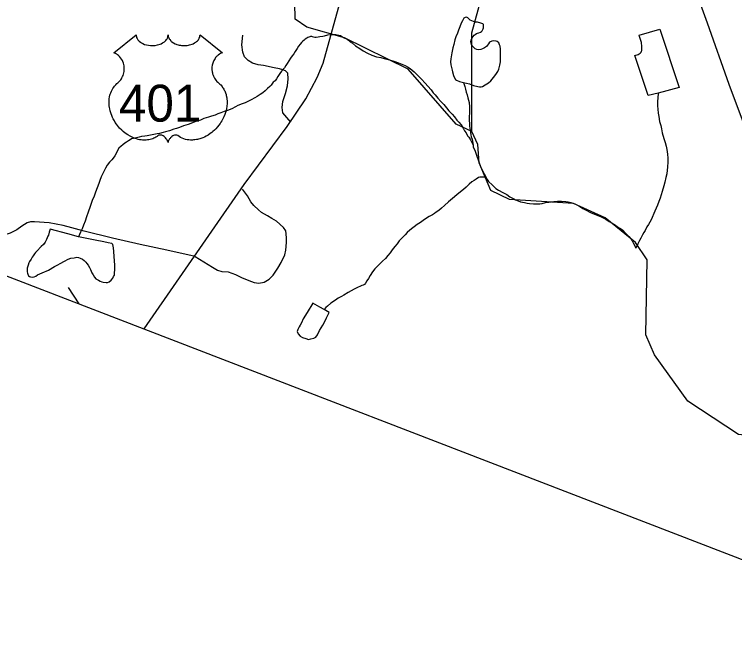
# Model space of a CAD drawing. Extents: x 2001466 to 2224147, y 644118 to 847247.
# Drawn here: x 2055061 to 2059210, y 653811 to 657420 of the extents above; entities that cross this region are included whole.
import ezdxf

# ---------------------------------------------------------------- set-up
doc = ezdxf.new("R2010")
doc.units = 0
for name, color, linetype in [('Exist Boundary Political CountyLine', 7, 'Continuous'), ('Exist Hydrographic Creek Single Shore', 7, 'Continuous'), ('Exist Hydrographic Misc Water Feature', 7, 'Continuous'), ('Exist Road Non-System Type 51', 7, 'Continuous'), ('Exist Road Primary US Attributed', 7, 'Continuous'), ('Exist Road Primary US Shield CELL', 7, 'Continuous'), ('Exist Road Primary US Shield Number Label', 7, 'Continuous'), ('Exist Road Secondary Type 51 Attributed', 7, 'Continuous')]:
    doc.layers.add(name, color=color, linetype=linetype)

msp = doc.modelspace()

# ---------------------------------------------------------------- linework, layer by layer
at = {"layer": 'Exist Boundary Political CountyLine'}
msp.add_lwpolyline([(2025347, 667357.1), (2026293.9, 666990.5), (2073692.9, 648709.4), (2076162.7, 647794.5), (2078580.1, 646988.2), (2083338.8, 645254.9), (2086621.1, 644117.9)], dxfattribs=at)
at = {"layer": 'Exist Hydrographic Creek Single Shore'}
for points in [[(2057696, 656745.4), (2057605, 656786.6), (2057329, 657103.9), (2056961.9, 657285.2), (2056746, 657345.4), (2056679, 657392.7), (2056669.9, 657770.2), (2056603.1, 657833.8), (2056169, 658016.5), (2056011.1, 658134.6), (2055983.4, 658173.9)], [(2057696, 656745.4), (2057696, 657313), (2057770, 657580.5), (2057695, 657870.8), (2057719, 658037.6), (2057811, 658111.1), (2057826.5, 658173.9)], [(2059623.9, 654973.9), (2059582.9, 654958.4), (2059232.9, 654998.3), (2058940.9, 655191.2), (2058749, 655457.6), (2058698.9, 655573.4), (2058705.9, 656006.4), (2058639, 656106.2), (2058463.9, 656247.5), (2058281, 656329.9), (2057914, 656353.8), (2057805.9, 656405.2), (2057738.9, 656564.1), (2057730.1, 656669.2), (2057696, 656745.4)]]:
    msp.add_lwpolyline(points, dxfattribs=at)
at = {"layer": 'Exist Hydrographic Misc Water Feature'}
msp.add_line((2057703.4, 656666.9), (2057704.6, 656656.8), dxfattribs=at)
for points in [[(2057673.5, 657400.6), (2057665.5, 657404.6), (2057657.5, 657402.6), (2057649.5, 657398.6), (2057645.4, 657390.6), (2057641.5, 657382.6), (2057635.3, 657368.6), (2057627.5, 657348.6), (2057619.5, 657328.5), (2057613.6, 657312.5), (2057603.5, 657290.5), (2057597.6, 657272.5), (2057591.6, 657246.5), (2057585.7, 657226.5), (2057581.8, 657198.5), (2057575.9, 657164.5), (2057573.8, 657146.5), (2057575.9, 657128.5), (2057582, 657098.5), (2057584.1, 657088.5), (2057590, 657068.5), (2057592.1, 657062.5), (2057601.9, 657044.5), (2057608, 657040.5), (2057625.9, 657032.7), (2057648, 657026.7)], [(2057648, 657026.7), (2057682.1, 657018.7), (2057706.1, 657010.8), (2057730.1, 657004.8), (2057740.1, 657002.8), (2057750.1, 657002.8), (2057758.1, 657004.9), (2057772.1, 657012.9), (2057792, 657025), (2057805.9, 657037), (2057821.9, 657057), (2057834, 657073), (2057845.9, 657091), (2057851.9, 657105), (2057857.8, 657127), (2057861.7, 657147), (2057861.7, 657179), (2057861.7, 657193), (2057861.7, 657205), (2057861.7, 657219), (2057859.6, 657237), (2057855.5, 657245), (2057851.7, 657255), (2057841.6, 657262.9), (2057835.7, 657264.9), (2057823.6, 657266.9), (2057811.7, 657264.9), (2057797.5, 657258.9), (2057791.6, 657250.9), (2057779.7, 657234.9), (2057769.6, 657226.8), (2057757.5, 657220.8), (2057747.7, 657216.8), (2057735.8, 657214.7), (2057725.7, 657216.7), (2057715.7, 657220.7), (2057707.7, 657228.7), (2057699.7, 657236.7), (2057693.6, 657246.7), (2057689.7, 657260.7), (2057691.7, 657270.7), (2057697.7, 657284.7), (2057709.5, 657300.7), (2057715.5, 657304.7), (2057723.5, 657308.8), (2057729.4, 657310.8), (2057737.4, 657312.8), (2057745.4, 657316.8), (2057751.6, 657320.8), (2057755.5, 657324.8), (2057761.4, 657336.8), (2057763.5, 657342.8), (2057763.3, 657352.8), (2057763.3, 657360.8), (2057759.4, 657364.8), (2057747.3, 657368.8), (2057729.4, 657374.8), (2057717.3, 657374.7), (2057705.4, 657378.7), (2057695.4, 657382.7), (2057687.4, 657386.6), (2057681.5, 657392.6), (2057677.4, 657396.6), (2057673.5, 657400.6)], [(2058769.9, 656966.8), (2058712, 656952.7), (2058635.6, 657182.5), (2058653.6, 657188.5), (2058659.6, 657192.5), (2058665.5, 657196.5), (2058671.4, 657202.5), (2058673.5, 657208.5), (2058675.5, 657212.5), (2058675.5, 657234.5), (2058673.3, 657258.5), (2058667.3, 657274.5), (2058661.4, 657292.6), (2058659.4, 657300.5), (2058779.3, 657334.7), (2058889.8, 656999), (2058769.9, 656966.8)], [(2056769.8, 657294.9), (2056761.8, 657290.9), (2056751.8, 657286.9), (2056745.8, 657282.9), (2056735.8, 657276.9), (2056729.8, 657270.9), (2056721.8, 657264.9), (2056713.8, 657256.9), (2056707.9, 657248.9), (2056697.8, 657236.8), (2056689.8, 657222.8), (2056677.9, 657206.8), (2056669.9, 657192.8), (2056660.1, 657180.8), (2056652.1, 657166.8), (2056642, 657152.7), (2056632.2, 657136.7), (2056624.2, 657124.7), (2056616.2, 657112.7), (2056600.2, 657092.7), (2056590.2, 657078.7), (2056578.3, 657062.6), (2056570.3, 657048.6), (2056562.3, 657036.6), (2056552.2, 657028.6), (2056540.3, 657012.6), (2056532.3, 657004.6), (2056518.4, 656992.6), (2056504.5, 656978.5), (2056492.4, 656968.5), (2056476.4, 656958.5), (2056458.5, 656946.4), (2056446.4, 656938.4), (2056424.5, 656928.3), (2056408.5, 656920.3), (2056390.4, 656910.3), (2056372.4, 656904.3), (2056348.6, 656894.2), (2056334.7, 656886.2), (2056312.5, 656876.1), (2056288.5, 656866.1), (2056268.6, 656860.1), (2056250.6, 656852.1), (2056232.6, 656846.1), (2056216.8, 656840), (2056196.7, 656834), (2056178.8, 656827.9), (2056152.8, 656819.9), (2056132.7, 656809.9), (2056106.7, 656801.8), (2056086.8, 656795.8), (2056060.9, 656785.7), (2056034.9, 656777.7), (2056010.9, 656767.6), (2055994.9, 656761.6), (2055978.9, 656757.5), (2055954.9, 656749.5), (2055930.9, 656743.5), (2055917, 656739.5), (2055897.1, 656733.4), (2055882.9, 656731.4), (2055863.1, 656727.3), (2055845, 656723.3), (2055824.9, 656719.3), (2055813, 656717.3), (2055792.9, 656715.2), (2055779, 656713.2), (2055747, 656705.1), (2055734.9, 656703.1), (2055726.9, 656697.1), (2055717.1, 656691.1), (2055707.2, 656683.1), (2055697.2, 656677), (2055685.1, 656669), (2055675, 656661), (2055663.1, 656648.9), (2055655.3, 656635), (2055647.3, 656619), (2055639.1, 656605), (2055629.3, 656591), (2055621.3, 656580.9), (2055609.4, 656568.9), (2055595.5, 656550.9), (2055585.4, 656532.8), (2055573.3, 656510.8), (2055559.6, 656482.9), (2055553.4, 656462.8), (2055547.7, 656444.8), (2055537.6, 656420.8), (2055527.6, 656394.8), (2055519.8, 656372.8), (2055507.7, 656346.8), (2055497.9, 656312.8), (2055485.8, 656280.7), (2055475.9, 656252.7), (2055467.9, 656228.7), (2055458.1, 656204.7), (2055450.1, 656184.7), (2055442.1, 656164.7), (2055430.2, 656138.6)], [(2056769.8, 657294.9), (2056775.7, 657292.9), (2056791.7, 657289), (2056799.7, 657289), (2056809.8, 657291), (2056819.8, 657293.1), (2056837.7, 657295.1), (2056847.7, 657297.1), (2056865.8, 657301.1), (2056881.8, 657303.2), (2056893.9, 657303.2), (2056911.7, 657303.2), (2056919.7, 657301.2), (2056939.8, 657297.2), (2056955.8, 657287.3), (2056977.7, 657277.4), (2056985.7, 657271.4), (2056995.8, 657261.4), (2057007.7, 657253.4), (2057025.7, 657239.4), (2057049.9, 657223.5), (2057069.8, 657209.5), (2057095.8, 657195.6), (2057119.8, 657185.6), (2057145.9, 657175.7), (2057171.9, 657171.7), (2057191.8, 657165.7), (2057221.9, 657157.8), (2057245.9, 657149.9), (2057273.8, 657139.9), (2057312, 657126), (2057325.9, 657118), (2057340, 657108.1), (2057364, 657088.1), (2057380, 657074.1), (2057408.1, 657044.2), (2057426.2, 657026.2), (2057462.1, 656984.3), (2057474.1, 656968.3), (2057484.2, 656956.4), (2057500.2, 656936.4), (2057518.2, 656918.4), (2057534.4, 656900.4), (2057550.4, 656880.5), (2057564.4, 656864.5), (2057582.4, 656844.6), (2057596.6, 656828.6), (2057610.5, 656810.6), (2057620.6, 656798.6), (2057634.5, 656782.7), (2057646.4, 656764.7), (2057654.6, 656748.7), (2057662.6, 656736.8), (2057670.6, 656720.8), (2057678.6, 656712.8), (2057688.6, 656696.8), (2057694.8, 656684.8), (2057703.4, 656666.9)], [(2057648, 657026.7), (2057656, 657004.7), (2057660.1, 656988.7), (2057664, 656970.7), (2057668.3, 656956.7), (2057672.2, 656938.7), (2057680.2, 656912.7), (2057682.3, 656886.8), (2057682.3, 656854.8), (2057680.4, 656826.8), (2057680.4, 656808.7), (2057682.5, 656790.7), (2057682.5, 656776.7), (2057684.5, 656762.8), (2057686.6, 656752.8), (2057688.6, 656738.8), (2057690.7, 656724.8), (2057692.5, 656714.8), (2057698.7, 656700.8), (2057703.4, 656666.9)], [(2058769.9, 656966.8), (2058768, 656936.8), (2058766, 656918.8), (2058766.2, 656892.8), (2058768, 656872.8), (2058770.1, 656850.8), (2058774.2, 656830.8), (2058778.3, 656802.8), (2058784.2, 656778.8), (2058788.3, 656760.9), (2058792.4, 656736.9), (2058802.3, 656704.9), (2058810.5, 656680.9), (2058816.4, 656660.9), (2058820.5, 656640.9), (2058822.6, 656615), (2058824.6, 656591), (2058824.6, 656569), (2058822.8, 656541), (2058818.7, 656501), (2058814.8, 656479), (2058808.8, 656453), (2058802.9, 656431), (2058793, 656398.9), (2058781.2, 656360.9), (2058773.2, 656340.9), (2058765.2, 656320.9), (2058751.2, 656286.8), (2058745.3, 656272.8), (2058735.2, 656248.8), (2058729.3, 656236.8), (2058721.3, 656222.9), (2058713.3, 656208.9), (2058705.3, 656194.8), (2058695.4, 656174.8), (2058687.4, 656162.8), (2058679.4, 656148.8), (2058669.4, 656130.8), (2058661.4, 656116.7), (2058651.6, 656096.7), (2058641.5, 656072.7)], [(2057704.6, 656656.8), (2057714.7, 656630.9), (2057720.8, 656614.9), (2057736.8, 656570.9), (2057746.9, 656542.9), (2057759, 656514.9), (2057767, 656501), (2057779.1, 656479)], [(2057779.1, 656479), (2057764.9, 656481), (2057743, 656481), (2057735.2, 656479), (2057721, 656470.9), (2057709.1, 656462.9), (2057697, 656454.9), (2057681, 656440.8), (2057663, 656424.8), (2057647.2, 656410.8), (2057631.2, 656396.7), (2057609.3, 656380.7), (2057585.3, 656358.7), (2057561.3, 656338.7), (2057539.4, 656318.6), (2057521.5, 656302.6), (2057505.5, 656290.5), (2057491.4, 656280.5), (2057481.5, 656272.5), (2057469.4, 656264.4), (2057449.5, 656254.4), (2057435.4, 656246.4), (2057415.5, 656232.4), (2057399.5, 656220.3), (2057381.7, 656208.3), (2057339.6, 656176.3), (2057323.6, 656162.2), (2057311.7, 656150.2), (2057285.9, 656122.1), (2057277.9, 656114.1), (2057265.8, 656098.1), (2057251.9, 656082.1), (2057237.9, 656064), (2057226, 656046), (2057211.9, 656030), (2057197.9, 656014), (2057182.2, 655998), (2057170.1, 655985.9), (2057156.1, 655971.9), (2057138.1, 655953.9), (2057124.1, 655935.9), (2057110.2, 655915.9), (2057100.1, 655897.9), (2057092.1, 655883.8), (2057084.3, 655871.8), (2057078.4, 655863.8), (2057070.4, 655859.8), (2057062.4, 655857.8), (2057030.4, 655841.8), (2057018.3, 655835.7), (2057000.3, 655827.7), (2056984.5, 655817.6), (2056958.4, 655801.6), (2056944.5, 655793.6), (2056926.5, 655783.6), (2056910.5, 655773.5), (2056884.6, 655755.5), (2056864.5, 655739.4), (2056854.5, 655731.4), (2056844.6, 655719.4)], [(2057779.1, 656479), (2057785, 656469), (2057793, 656457), (2057813.1, 656437.1), (2057823.1, 656427.1), (2057835, 656417.1), (2057849.2, 656407.1), (2057875.2, 656393.2), (2057897.2, 656381.3), (2057915.2, 656369.3), (2057937.2, 656357.3), (2057947.2, 656351.3), (2057963.2, 656345.4), (2057977.1, 656339.4), (2057999.3, 656335.5), (2058015.3, 656331.5), (2058029.2, 656329.5), (2058051.2, 656327.5), (2058069.2, 656327.6), (2058087.3, 656327.6), (2058101.2, 656329.6), (2058121.3, 656335.7), (2058139.1, 656337.7), (2058155.1, 656339.8), (2058169.3, 656341.8), (2058189.2, 656343.8), (2058213.2, 656343.8), (2058237.1, 656341.9), (2058251.3, 656339.9), (2058267.3, 656336), (2058289.2, 656328), (2058313.2, 656316), (2058335.2, 656302.1), (2058351.2, 656294.2), (2058383.4, 656276.2), (2058417.4, 656262.3), (2058441.4, 656252.3), (2058467.4, 656240.3), (2058487.3, 656226.4), (2058517.2, 656208.4), (2058541.4, 656192.6), (2058553.5, 656186.6), (2058565.4, 656176.5), (2058583.5, 656156.6), (2058601.5, 656140.6), (2058613.4, 656124.7), (2058619.6, 656114.6), (2058625.5, 656102.6), (2058639.7, 656078.7), (2058641.5, 656072.7)], [(2055430.2, 656138.6), (2055368.1, 656154.5), (2055266.1, 656182.3), (2055260.2, 656164.3), (2055256.1, 656148.3), (2055254.1, 656142.3), (2055246.3, 656122.3), (2055238.3, 656106.3), (2055228.2, 656094.3), (2055214.3, 656082.3), (2055190.3, 656056.2), (2055182.3, 656048.2), (2055176.3, 656040.2), (2055168.3, 656028.2), (2055162.4, 656020.2), (2055156.4, 656010.2), (2055148.4, 655996.1), (2055144.6, 655988.1), (2055140.5, 655974.1), (2055134.5, 655958.1), (2055134.5, 655946.1), (2055134.5, 655936.1), (2055136.6, 655928.1), (2055138.6, 655922.1), (2055142.5, 655914.1), (2055146.6, 655910.1), (2055152.5, 655908.2), (2055162.6, 655906.2), (2055174.7, 655908.2), (2055184.5, 655912.2), (2055194.6, 655918.2), (2055220.6, 655930.2), (2055256.5, 655946.4), (2055292.4, 655966.4), (2055310.4, 655976.4), (2055324.4, 655984.5), (2055348.4, 655998.5), (2055370.3, 656008.6), (2055386.3, 656014.6), (2055404.4, 656016.6), (2055420.3, 656020.7), (2055430.4, 656018.6), (2055440.4, 656014.7), (2055452.3, 656008.7), (2055462.4, 656000.7), (2055472.4, 655992.8), (2055478.4, 655984.8), (2055486.4, 655974.8), (2055492.5, 655960.8), (2055498.5, 655948.9), (2055506.5, 655930.9), (2055514.5, 655918.8), (2055522.7, 655904.9), (2055530.7, 655896.9), (2055544.6, 655888.9), (2055554.7, 655883), (2055564.5, 655879), (2055572.5, 655877), (2055588.7, 655875), (2055596.7, 655875), (2055606.5, 655879), (2055618.6, 655889), (2055628.5, 655899.1), (2055632.4, 655909.1), (2055636.5, 655917.1), (2055636.5, 655931.1), (2055638.5, 655947.1), (2055638.3, 655967.1), (2055638.3, 655975.1), (2055636.3, 656025.1), (2055634.2, 656053), (2055632.2, 656075), (2055628.3, 656093), (2055622.3, 656099), (2055600.2, 656102.9), (2055576.2, 656108.9), (2055526.2, 656118.8), (2055458.1, 656132.7), (2055430.2, 656138.6)], [(2056844.6, 655719.4), (2056820.6, 655733.4), (2056780.7, 655755.2), (2056746.6, 655701.3), (2056724.7, 655665.2), (2056714.8, 655643.2), (2056706.8, 655629.2), (2056700.9, 655619.2), (2056696.8, 655611.1), (2056692.9, 655603.1), (2056688.8, 655593.1), (2056695, 655579.1), (2056707, 655565.2), (2056721, 655557.2), (2056739, 655551.3), (2056755, 655547.3), (2056769, 655549.3), (2056785, 655553.3), (2056796.9, 655559.4), (2056806.9, 655573.3), (2056818.8, 655597.4), (2056836.8, 655629.4), (2056848.7, 655649.4), (2056858.8, 655671.4), (2056870.7, 655693.4), (2056874.6, 655701.5), (2056844.6, 655719.4)]]:
    msp.add_lwpolyline(points, dxfattribs=at)
at = {"layer": 'Exist Road Non-System Type 51'}
msp.add_line((2055433.5, 655751.8), (2055372.2, 655846.2), dxfattribs=at)
for points in [[(2056653.6, 656798.2), (2056606.7, 656853.1), (2056603.3, 656883.2), (2056608, 656917.1), (2056623, 656964.8), (2056633.8, 657008.6), (2056638.7, 657048.5), (2056635.3, 657080.5), (2056621.6, 657094.8), (2056607.7, 657101.1), (2056587.8, 657105.5), (2056558, 657112.1), (2056496.2, 657125.4), (2056464.3, 657130), (2056432.5, 657138.7), (2056406.8, 657153.2), (2056387.2, 657175.6), (2056375.8, 657201.8), (2056370.6, 657243.9), (2056375.8, 657299.8)], [(2056101.8, 656025.4), (2056202.6, 655963.3), (2056230.2, 655946.8), (2056256.1, 655938.2), (2056292, 655935.5), (2056333.7, 655920.7), (2056369.4, 655903.9), (2056411, 655887.1), (2056442.8, 655874.4), (2056468.7, 655871.9), (2056498.8, 655877.3), (2056529.2, 655894.7), (2056551.6, 655916.2), (2056578.5, 655957.7), (2056597.1, 655989.3), (2056618, 656034.9), (2056624.6, 656060.8), (2056627.4, 656104.7), (2056628, 656130.7), (2056626.5, 656154.7), (2056624.8, 656172.8), (2056611.2, 656191), (2056570, 656227.9), (2056544.3, 656244.4), (2056518.6, 656258.9), (2056485, 656277.6), (2056467.3, 656293.9), (2056439.8, 656318.5), (2056422.2, 656338.9), (2056402.9, 656373.3), (2056375.7, 656411.8)], [(2056101.8, 656025.4), (2055938.6, 656060.7), (2055785.2, 656093.8), (2055626, 656131), (2055462.8, 656170.3), (2055341.4, 656202.8), (2055261.8, 656218.4), (2055175.9, 656224.2), (2055153.9, 656224.6), (2055133.8, 656219), (2055103.4, 656199.6), (2055074.9, 656178.2), (2055036.6, 656159), (2055000.3, 656147.7), (2054950.3, 656148.8), (2054916.5, 656155.4), (2054880.9, 656176.2), (2054831.8, 656221.2), (2054814, 656229.5), (2054734.3, 656247.1), (2054680.6, 656260.2), (2054619.1, 656283.5), (2054555.2, 656290.8)]]:
    msp.add_lwpolyline(points, dxfattribs=at)
at = {"layer": 'Exist Road Primary US Attributed'}
msp.add_lwpolyline([(2055808.3, 655607.2), (2056384.5, 656440.3), (2056631.5, 656773.3), (2056739.3, 656932.5), (2056804.2, 657056.1), (2056839.7, 657137.8), (2057035.4, 657847.8), (2057102.4, 658134.8), (2057229.1, 658557.8), (2057280.9, 658755.8), (2057376.1, 659063.7), (2057472.4, 659331.8), (2057516.3, 659409.3), (2057768.5, 659813.5), (2058800.4, 661326.8)], dxfattribs=at)
at = {"layer": 'Exist Road Primary US Shield CELL'}
msp.add_lwpolyline([(2055762, 657301.2), (2055762.4, 657295.9), (2055763.6, 657289.6), (2055764.6, 657286.3), (2055767.6, 657280.1), (2055772.5, 657272.7), (2055779.3, 657265.5), (2055786.9, 657259.2), (2055792.1, 657255.8), (2055800.9, 657251.1), (2055810.8, 657246.9), (2055821.9, 657243.7), (2055833.2, 657241.5), (2055845.6, 657240.1), (2055857.8, 657239.9), (2055871, 657240.9), (2055885.6, 657243.7), (2055892.4, 657245.4), (2055899.9, 657248), (2055906.9, 657250.9), (2055914.6, 657255), (2055920.7, 657258.9), (2055925.5, 657262.4), (2055932.4, 657269), (2055937.8, 657275.7), (2055940.1, 657279.5), (2055942, 657283.2), (2055944.7, 657290.9), (2055945.5, 657294.4), (2055946, 657301.5), (2055946.5, 657295.5), (2055947.1, 657291.8), (2055948.1, 657288.1), (2055949.6, 657284.2), (2055952.3, 657278.8), (2055955.4, 657274.2), (2055961.1, 657267.5), (2055964.7, 657264.1), (2055967.9, 657261.5), (2055976.7, 657255.4), (2055986.9, 657250.3), (2055991.9, 657248.1), (2055997.1, 657246.3), (2056003.6, 657244.3), (2056010.4, 657242.7), (2056017, 657241.5), (2056023.9, 657240.6), (2056030.9, 657240), (2056036.6, 657239.9), (2056043.6, 657239.9), (2056050, 657240.3), (2056056.6, 657241.1), (2056063.9, 657242.3), (2056069.8, 657243.6), (2056077.5, 657245.6), (2056084.5, 657248.2), (2056090.6, 657250.8), (2056098.6, 657255), (2056105.1, 657259), (2056109.8, 657262.8), (2056115.4, 657268), (2056120.7, 657274.1), (2056123.8, 657278.6), (2056126, 657283.3), (2056128.1, 657288.1), (2056129.3, 657293.3), (2056129.9, 657297.8), (2056130.1, 657301.6), (2056258.7, 657199.2), (2056255.6, 657198), (2056248.6, 657194.6), (2056243.1, 657191.3), (2056234.3, 657185.1), (2056230.5, 657181.7), (2056226.7, 657178.1), (2056223.2, 657174.3), (2056220.1, 657170.7), (2056216.4, 657165.6), (2056213, 657160.4), (2056209.8, 657154.7), (2056207.4, 657149.7), (2056203.4, 657139.4), (2056201.5, 657132.9), (2056200.3, 657127.3), (2056198.8, 657115.9), (2056198.4, 657110.4), (2056198.4, 657105), (2056198.7, 657099.3), (2056199.2, 657093.8), (2056200.2, 657088.1), (2056201.1, 657083.1), (2056202.7, 657077), (2056205, 657069.8), (2056207.8, 657062.9), (2056213.7, 657051.7), (2056221.3, 657040.3), (2056226.7, 657033.9), (2056232, 657028.5), (2056239.9, 657021.8), (2056244.2, 657018), (2056249.1, 657013), (2056257.2, 657003.7), (2056260.5, 656999.3), (2056263.8, 656994.4), (2056266.8, 656989.3), (2056269.8, 656983.8), (2056272.3, 656979), (2056276.8, 656968), (2056280.1, 656957.3), (2056281.6, 656951.7), (2056284, 656939), (2056284.9, 656932.8), (2056285.9, 656920.5), (2056285.9, 656905.6), (2056284.8, 656891.5), (2056282.1, 656875), (2056279.9, 656865.1), (2056276.6, 656853.6), (2056273.3, 656843.7), (2056267.4, 656829), (2056262.2, 656818.4), (2056255.4, 656805.9), (2056250.8, 656798.4), (2056245.4, 656790.3), (2056238.7, 656781.1), (2056230.8, 656771.2), (2056221.3, 656760.8), (2056213.6, 656753.1), (2056203.6, 656744.1), (2056197.5, 656739.1), (2056188.8, 656732.6), (2056177, 656724.7), (2056165.3, 656717.9), (2056155.3, 656712.8), (2056146.5, 656709), (2056135.1, 656704.7), (2056116.2, 656699.5), (2056109.2, 656698), (2056101, 656696.8), (2056093.4, 656696), (2056085.9, 656695.6), (2056075.9, 656695.6), (2056066, 656696.3), (2056056.5, 656697.7), (2056046.7, 656699.8), (2056036.5, 656702.8), (2056027.2, 656706.4), (2056017.8, 656711.1), (2056001.9, 656721.1), (2055997.3, 656723.5), (2055994.7, 656724.2), (2055988.5, 656724.5), (2055982.8, 656723.3), (2055976.8, 656721), (2055973.3, 656719.1), (2055968.5, 656715.9), (2055964.9, 656713.1), (2055960.5, 656708.9), (2055957.4, 656705.4), (2055955.1, 656702.6), (2055950.6, 656695.6), (2055949, 656692.2), (2055947.4, 656687.9), (2055945.9, 656681.5), (2055943.9, 656689.6), (2055941.5, 656694.9), (2055938.8, 656699.5), (2055935.9, 656703.5), (2055931.5, 656708.6), (2055927.4, 656712.5), (2055922.6, 656716.5), (2055917.4, 656719.6), (2055913.3, 656721.7), (2055909.5, 656723.2), (2055904.8, 656724.3), (2055901, 656724.6), (2055897.9, 656724.5), (2055893.6, 656723.6), (2055887.8, 656719.4), (2055882.3, 656715.6), (2055876.3, 656711.8), (2055869.2, 656708), (2055863.9, 656705.6), (2055857.7, 656703.2), (2055850.4, 656700.7), (2055842.5, 656698.7), (2055834.4, 656697.1), (2055827.3, 656696), (2055819.6, 656695.3), (2055812.7, 656695), (2055805.5, 656695.1), (2055798.7, 656695.7), (2055790.9, 656696.3), (2055781.2, 656697.8), (2055773.1, 656699.6), (2055764.6, 656701.9), (2055755.9, 656704.6), (2055746.5, 656708.2), (2055734.8, 656713.3), (2055726.7, 656717.5), (2055713.9, 656724.8), (2055698.8, 656735.2), (2055687.5, 656744.4), (2055679.2, 656752), (2055666.9, 656764.4), (2055659.8, 656772.6), (2055648.5, 656787.1), (2055641.3, 656797.7), (2055636.6, 656805.5), (2055629.8, 656817.9), (2055626, 656825.7), (2055621.1, 656837.1), (2055617.3, 656847.5), (2055614.1, 656857.4), (2055612.4, 656863.7), (2055610, 656874.8), (2055608.5, 656882.6), (2055607, 656893.3), (2055606.2, 656904.6), (2055606.1, 656915), (2055606.4, 656923.7), (2055607.4, 656933.8), (2055609.1, 656944.5), (2055611.1, 656953.7), (2055613, 656960.3), (2055615.7, 656968.4), (2055619.3, 656977.3), (2055623.6, 656985.8), (2055627.6, 656992.8), (2055632.7, 657000.4), (2055637.7, 657006.9), (2055644.3, 657014), (2055651.1, 657020.6), (2055657.4, 657025.7), (2055664.8, 657033), (2055668.7, 657037.4), (2055673.4, 657043.5), (2055677.1, 657049.2), (2055680.1, 657054.3), (2055684, 657061.8), (2055686.3, 657067.5), (2055689.3, 657076.1), (2055690.8, 657082.2), (2055692.3, 657090), (2055693.3, 657097.4), (2055693.7, 657106.6), (2055693.4, 657114.2), (2055692.5, 657123.1), (2055690.8, 657131.6), (2055688.8, 657139), (2055685.6, 657147.5), (2055682.7, 657153.8), (2055677.7, 657162.2), (2055672.3, 657170), (2055666.6, 657176.4), (2055660.9, 657182.1), (2055655.4, 657186.4), (2055650.2, 657190.1), (2055643.7, 657194), (2055637.4, 657197.2), (2055633.4, 657198.8)], close=True, dxfattribs=at)
at = {"layer": 'Exist Road Secondary Type 51 Attributed'}
msp.add_lwpolyline([(2058825.6, 658945.5), (2058803.8, 658715.9), (2058775.3, 658451.8), (2058771.1, 658320.8), (2058779.5, 658208.9), (2058800.6, 658090.6), (2058847.1, 657940.6), (2059052.9, 657370.2), (2059177.4, 657017.4), (2059334.7, 656597), (2059357.9, 656497.7), (2059376.9, 656404.7), (2059385.4, 656265.3), (2059393.8, 656064.6), (2059390.7, 655840.7), (2059356.9, 655705.5)], dxfattribs=at)

# ---------------------------------------------------------------- texts
at = {"layer": 'Exist Road Primary US Shield Number Label'}
msp.add_text('401', height=212.5, dxfattribs=at).set_placement((2055663.2, 656801.9))

doc.saveas('drawing.dxf')
